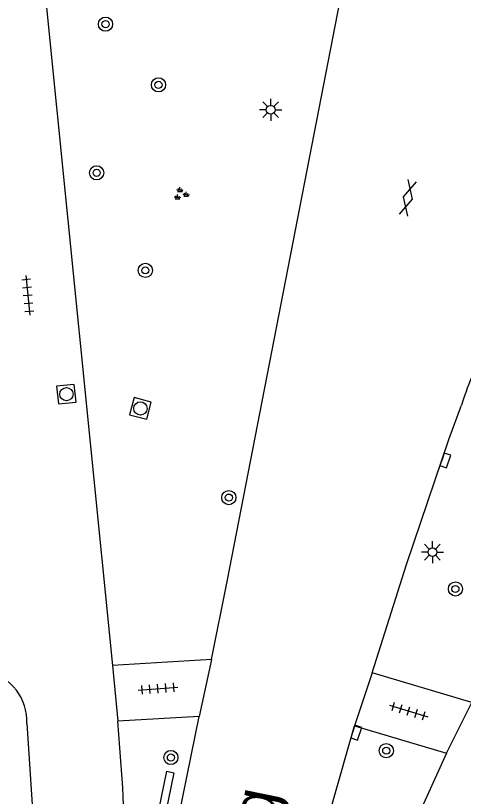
# Model space of a CAD drawing. Extents: x 131000 to 133013, y 393000 to 396501.
# Drawn here: x 132611.74 to 132636.97, y 394952.62 to 394996.56 of the extents above; entities that cross this region are included whole.
import ezdxf

# ---------------------------------------------------------------- set-up
doc = ezdxf.new("R2010")
doc.units = 0
for name, color, linetype in [('gg-anno-openbare ruimte label', 7, 'Continuous'), ('gg-knt-verharding', 7, 'Continuous'), ('gg-knt-verharding nz', 7, 'Continuous'), ('gt-grn-groengrens', 7, 'Continuous'), ('gt-symb-boom', 7, 'Continuous'), ('gt-symb-gesloten verharding', 7, 'Continuous'), ('gt-symb-groenvak', 7, 'Continuous'), ('gt-symb-kolk', 7, 'Continuous'), ('gt-symb-lichtmast', 7, 'Continuous'), ('gt-symb-rioolschacht', 7, 'Continuous'), ('gt-symb-tegel verharding', 7, 'Continuous')]:
    doc.layers.add(name, color=color, linetype=linetype)

# ---------------------------------------------------------------- blocks, each defined once
blk = doc.blocks.new('gt0-RS')
at = {"layer": 'gt-symb-rioolschacht'}
blk.add_lwpolyline([(-0.5, -0.5), (0.5, -0.5), (0.5, 0.5), (-0.5, 0.5)], close=True, dxfattribs=at)
blk.add_circle((0, 0), 0.375, dxfattribs=at)
blk = doc.blocks.new('gt0-BOOM')
at = {"layer": 'gt-symb-boom'}
for radius in [0.4, 0.2]:
    blk.add_circle((0, 0), radius, dxfattribs=at)
blk = doc.blocks.new('gt0-GRVAK')
at = {"layer": 'gt-symb-groenvak'}
for p, q in [((-0.11, 0.189), (-0.228, 0.24)), ((-0.182, 0.153), (0.088, 0.153)), ((-0.091, 0.211), (-0.156, 0.322)), ((-0.047, 0.214), (-0.047, 0.393)), ((-0.004, 0.211), (0.061, 0.322)), ((0.015, 0.189), (0.133, 0.24)), ((0.262, -0.052), (0.197, 0.059)), ((0.305, -0.049), (0.305, 0.13)), ((0.349, -0.052), (0.414, 0.059)), ((-0.245, -0.228), (-0.363, -0.177)), ((-0.318, -0.264), (-0.047, -0.264)), ((-0.226, -0.206), (-0.291, -0.095)), ((-0.183, -0.203), (-0.183, -0.024)), ((-0.139, -0.206), (-0.074, -0.095)), ((-0.12, -0.228), (-0.002, -0.177)), ((0.243, -0.074), (0.125, -0.023)), ((0.17, -0.11), (0.441, -0.11)), ((0.368, -0.074), (0.486, -0.023))]:
    blk.add_line(p, q, dxfattribs=at)
blk = doc.blocks.new('gt0-LMAST')
at = {"layer": 'gt-symb-lichtmast'}
for p, q in [((-0.005, 0.246), (-0.005, 0.621)), ((-0.182, 0.173), (-0.447, 0.438)), ((0.172, 0.173), (0.437, 0.438)), ((-0.255, -0.004), (-0.63, -0.004)), ((-0.182, -0.181), (-0.447, -0.446)), ((-0.005, -0.254), (-0.005, -0.629)), ((0.437, -0.446), (0.172, -0.181)), ((0.245, -0.004), (0.62, -0.004))]:
    blk.add_line(p, q, dxfattribs=at)
blk.add_circle((-0.005, -0.004), 0.25, dxfattribs=at)
blk = doc.blocks.new('gt0-GESVH1')
at = {"layer": 'gt-symb-gesloten verharding'}
for p, q in [((-0.992, -0.261), (0.008, 0.239)), ((0.008, -0.261), (-0.992, 0.239)), ((0.008, 0.239), (1.008, -0.261)), ((1.008, 0.239), (0.008, -0.261))]:
    blk.add_line(p, q, dxfattribs=at)
blk = doc.blocks.new('gt0-KOLK')
at = {"layer": 'gt-symb-kolk'}
blk.add_lwpolyline([(0, 0), (0.375, 0), (0.375, 0.4), (-0.375, 0.4), (-0.375, 0), (0, 0)], dxfattribs=at)
blk = doc.blocks.new('gt0-TEG1')
at = {"layer": 'gt-symb-tegel verharding'}
for p, q in [((-1.125, 0), (1.125, 0)), ((-0.9, -0.25), (-0.9, 0.25)), ((-0.45, -0.25), (-0.45, 0.25)), ((0, -0.25), (0, 0.25)), ((0.45, -0.25), (0.45, 0.25)), ((0.9, -0.25), (0.9, 0.25))]:
    blk.add_line(p, q, dxfattribs=at)

msp = doc.modelspace()

# ---------------------------------------------------------------- linework, layer by layer
at = {"layer": 'gg-knt-verharding'}
for p, q in [((132613.083, 395000.973), (132617.201, 394959.992)), ((132622.783, 394960.328), (132617.201, 394959.992)), ((132622.783, 394960.328), (132622.08, 394957.128)), ((132631.821, 394959.578), (132630.831, 394956.592)), ((132637.447, 394957.909), (132631.821, 394959.578)), ((132636.023, 394955.054), (132637.447, 394957.909)), ((132622.08, 394957.128), (132617.495, 394956.865)), ((132612.374, 394956.729), (132612.714, 394951.483)), ((132617.779, 394953.115), (132617.495, 394956.865)), ((132629.58, 394952.185), (132630.831, 394956.592)), ((132630.831, 394956.592), (132636.023, 394955.054))]:
    msp.add_line(p, q, dxfattribs=at)
for points in [[(132622.783, 394960.328), (132623.664, 394964.717), (132630.151, 394998.114), (132630.363, 394999.325), (132631.227, 395005.493), (132631.494, 395007.502), (132631.923, 395010.982)], [(132631.821, 394959.578), (132633.753, 394965.673), (132636.161, 394972.761), (132636.852, 394974.638)], [(132612.302, 394912.089), (132614.914, 394921.887), (132622.08, 394957.128)], [(132636.023, 394955.054), (132634.347, 394951.372), (132633.176, 394948.614), (132632.773, 394947.558), (132632.703, 394947.467)]]:
    msp.add_lwpolyline(points, dxfattribs=at)
for centre, radius, start, end in [((132674.811, 394961.839), 40.058, 155.6006, 161.3669), ((132609.497, 394956.85), 2.879, 357.5964, 77.1634), ((132589.923, 394951.43), 27.907, 346.9396, 3.4607)]:
    msp.add_arc(centre, radius, start, end, dxfattribs=at)
at = {"layer": 'gg-knt-verharding nz'}
msp.add_line((132617.201, 394959.992), (132617.495, 394956.865), dxfattribs=at)
at = {"layer": 'gt-grn-groengrens'}
msp.add_lwpolyline([(132612.18, 394913.681), (132611.984, 394913.721), (132620.259, 394954.035), (132620.651, 394953.955), (132612.376, 394913.641), (132612.18, 394913.681)], dxfattribs=at)

# ---------------------------------------------------------------- block references
at = {"layer": 'gt-symb-boom'}
for p in [(132616.805, 394996.081), (132619.789, 394992.666), (132616.304, 394987.715), (132619.048, 394982.225), (132623.753, 394969.439), (132636.517, 394964.297), (132620.488, 394954.812), (132632.62, 394955.197)]:
    msp.add_blockref('gt0-BOOM', p, dxfattribs=at)
at = {"layer": 'gt-symb-gesloten verharding', "rotation": -103.82779503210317}
msp.add_blockref('gt0-GESVH1', (132633.85, 394986.307), dxfattribs=at)
at = {"layer": 'gt-symb-groenvak'}
msp.add_blockref('gt0-GRVAK', (132621.047, 394986.515), dxfattribs=at)
at = {"layer": 'gt-symb-kolk'}
for p, rotation in [((132635.764, 394971.591), -108.77911787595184), ((132630.74, 394956.27), -108.1268125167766)]:
    msp.add_blockref('gt0-KOLK', p, dxfattribs=dict(at, rotation=rotation))
at = {"layer": 'gt-symb-lichtmast'}
for p in [(132626.116, 394991.266), (132635.227, 394966.372)]:
    msp.add_blockref('gt0-LMAST', p, dxfattribs=at)
at = {"layer": 'gt-symb-rioolschacht'}
for p, rotation in [((132614.601, 394975.258), -84.14690869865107), ((132618.769, 394974.455), -104.71731114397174)]:
    msp.add_blockref('gt0-RS', p, dxfattribs=dict(at, rotation=rotation))
at = {"layer": 'gt-symb-tegel verharding'}
for p, rotation in [((132612.423, 394980.827), -84.43197594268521), ((132619.758, 394958.691), 4.41628344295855), ((132633.879, 394957.431), -17.094305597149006)]:
    msp.add_blockref('gt0-TEG1', p, dxfattribs=dict(at, rotation=rotation))

# ---------------------------------------------------------------- texts
at = {"layer": 'gg-anno-openbare ruimte label'}
msp.add_text('Goirleseweg', height=2.5, rotation=78.5, dxfattribs=at).set_placement((132622.904, 394934.604))

doc.saveas('drawing.dxf')
